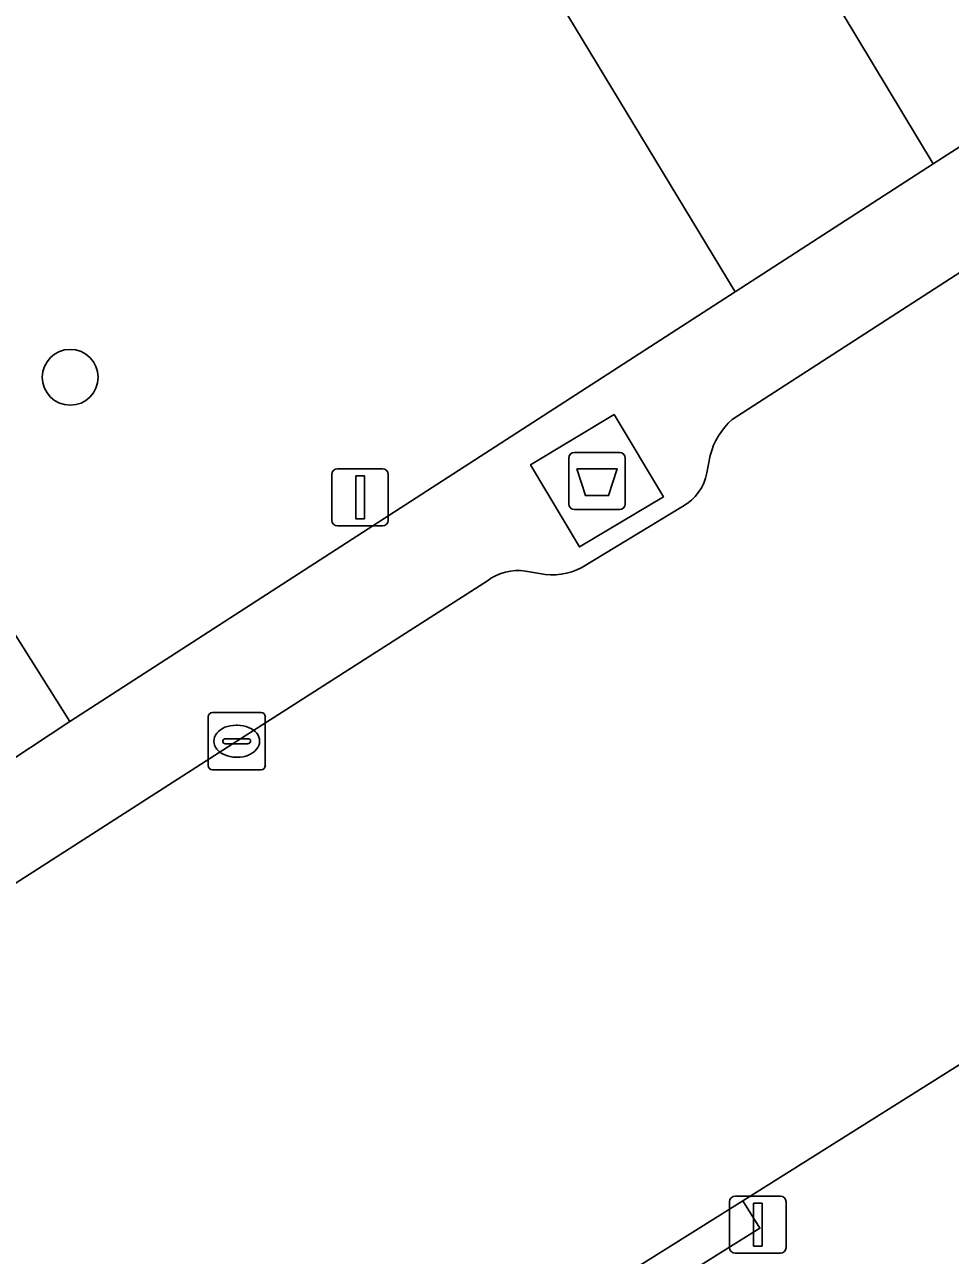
# Model space of a CAD drawing. Extents: x 159279 to 160377, y 384531 to 385888.
# Drawn here: x 159849.61 to 159865.82, y 385481.54 to 385503.09 of the extents above; entities that cross this region are included whole.
import ezdxf

# ---------------------------------------------------------------- set-up
doc = ezdxf.new("R2010")
doc.units = 0
for name, color, linetype in [('IMGEO_Afval_apart_plaats', 7, 'Continuous'), ('IMGEO_Boom', 7, 'Continuous'), ('IMGEO_Groenvoorziening', 7, 'Continuous'), ('IMGEO_Kolk', 7, 'Continuous'), ('IMGEO_Lichtmast', 7, 'Continuous'), ('IMGEO_Rijbaan_lokaal_open', 7, 'Continuous'), ('IMGEO_Voetpad_gesloten', 7, 'Continuous'), ('IMGEO_Voetpad_open', 7, 'Continuous')]:
    doc.layers.add(name, color=color, linetype=linetype)

msp = doc.modelspace()

# ---------------------------------------------------------------- linework, layer by layer
at = {"layer": 'IMGEO_Afval_apart_plaats'}
for p, q in [((159859.236, 385495.599), (159860.026, 385495.599)), ((159860.026, 385495.599), (159859.236, 385495.599)), ((159859.136, 385494.699), (159859.136, 385495.499)), ((159859.136, 385495.499), (159859.136, 385494.699)), ((159860.126, 385495.499), (159860.126, 385494.699)), ((159860.126, 385494.699), (159860.126, 385495.499)), ((159860.026, 385494.599), (159859.236, 385494.599)), ((159859.236, 385494.599), (159860.026, 385494.599))]:
    msp.add_line(p, q, dxfattribs=at)
msp.add_lwpolyline([(159859.279, 385495.313), (159859.983, 385495.313), (159859.834, 385494.843), (159859.428, 385494.843), (159859.279, 385495.313)], dxfattribs=at)
for centre, start, end in [((159859.236, 385495.499), 90, 180), ((159859.236, 385495.499), 90, 180), ((159860.026, 385495.499), 0, 90), ((159860.026, 385495.499), 360, 90), ((159859.236, 385494.699), 180, 270), ((159859.236, 385494.699), 180, 270), ((159860.026, 385494.699), 270, 0), ((159860.026, 385494.699), 270, 0)]:
    msp.add_arc(centre, 0.1, start, end, dxfattribs=at)
at = {"layer": 'IMGEO_Boom'}
msp.add_circle((159850.408, 385496.914), 0.489, dxfattribs=at)
at = {"layer": 'IMGEO_Groenvoorziening'}
msp.add_lwpolyline([(159821.971, 385583.983), (159862.345, 385519.176), (159862.893, 385518.297), (159865.014, 385514.814), (159862.879, 385505.031), (159865.518, 385500.648), (159870.016, 385503.551), (159867.979, 385506.809), (159870.539, 385508.809), (159872.808, 385518.126), (159871.202, 385520.706), (159870.398, 385521.998), (159836.594, 385576.197), (159818.175, 385605.648)], dxfattribs=at)
msp.add_lwpolyline([(159862.053, 385498.411), (159855.687, 385508.918), (159843.738, 385501.474), (159850.403, 385490.891)], close=True, dxfattribs=at)
at = {"layer": 'IMGEO_Kolk'}
for p, q in [((159852.898, 385491.044), (159853.75, 385491.044)), ((159852.823, 385490.118), (159852.823, 385490.97)), ((159853.311, 385490.824), (159853.336, 385490.824)), ((159853.824, 385490.97), (159853.824, 385490.118)), ((159853.125, 385490.587), (159853.523, 385490.587)), ((159853.082, 385490.538), (159853.082, 385490.55)), ((159853.52, 385490.501), (159853.122, 385490.501)), ((159853.566, 385490.55), (159853.566, 385490.538)), ((159853.334, 385490.264), (159853.309, 385490.264)), ((159853.75, 385490.044), (159852.898, 385490.044))]:
    msp.add_line(p, q, dxfattribs=at)
for points in [[(159852.898, 385491.044), (159853.75, 385491.044)], [(159852.823, 385490.118), (159852.823, 385490.97)], [(159853.824, 385490.97), (159853.824, 385490.118)], [(159853.75, 385490.044), (159852.898, 385490.044)]]:
    msp.add_lwpolyline(points, dxfattribs=at)
for centre, radius, start, end in [((159852.9, 385490.968), 0.0765, 91.552, 178.448), ((159852.9, 385490.968), 0.0765, 91.552, 178.448), ((159853.748, 385490.968), 0.0765, 1.552, 88.448), ((159853.748, 385490.968), 0.0765, 1.552, 88.448), ((159853.122, 385490.547), 0.0403, 85.8775, 175.7526), ((159853.527, 385490.549), 0.0386, 1.7309, 96.639), ((159853.119, 385490.537), 0.0366, 178.938, 274.7102), ((159853.523, 385490.544), 0.043, 264.8664, 352.4533), ((159852.9, 385490.12), 0.0765, 181.552, 268.448), ((159852.9, 385490.12), 0.0765, 181.552, 268.448), ((159853.748, 385490.12), 0.0765, 271.552, 358.448), ((159853.748, 385490.12), 0.0765, 271.552, 358.448)]:
    msp.add_arc(centre, radius, start, end, dxfattribs=at)
for centre, major_axis, ratio, start_param, end_param in [((159853.31, 385490.544), (-0.387, 0.002), 0.722429, 4.712389, 7.853982), ((159853.335, 385490.544), (-0.39, 0.002), 0.717154, 1.570796, 4.712389)]:
    msp.add_ellipse(centre, major_axis=major_axis, ratio=ratio, start_param=start_param, end_param=end_param, dxfattribs=at)
at = {"layer": 'IMGEO_Lichtmast'}
for p, q in [((159855.088, 385495.314), (159855.878, 385495.314)), ((159855.878, 385495.314), (159855.088, 385495.314)), ((159854.988, 385494.414), (159854.988, 385495.214)), ((159854.988, 385495.214), (159854.988, 385494.414)), ((159855.978, 385495.214), (159855.978, 385494.414)), ((159855.978, 385494.414), (159855.978, 385495.214)), ((159855.878, 385494.314), (159855.088, 385494.314)), ((159855.088, 385494.314), (159855.878, 385494.314)), ((159861.952, 385481.682), (159861.952, 385482.482)), ((159861.952, 385482.482), (159861.952, 385481.682)), ((159862.052, 385482.582), (159862.842, 385482.582)), ((159862.842, 385482.582), (159862.052, 385482.582)), ((159862.942, 385482.482), (159862.942, 385481.682)), ((159862.942, 385481.682), (159862.942, 385482.482)), ((159862.842, 385481.582), (159862.052, 385481.582)), ((159862.052, 385481.582), (159862.842, 385481.582))]:
    msp.add_line(p, q, dxfattribs=at)
for points in [[(159855.408, 385495.189), (159855.558, 385495.189), (159855.558, 385494.439), (159855.408, 385494.439), (159855.408, 385495.189)], [(159862.372, 385482.457), (159862.522, 385482.457), (159862.522, 385481.707), (159862.372, 385481.707), (159862.372, 385482.457)]]:
    msp.add_lwpolyline(points, dxfattribs=at)
for centre, start, end in [((159855.088, 385495.214), 90, 180), ((159855.088, 385495.214), 90, 180), ((159855.878, 385495.214), 0, 90), ((159855.878, 385495.214), 360, 90), ((159855.088, 385494.414), 180, 270), ((159855.088, 385494.414), 180, 270), ((159855.878, 385494.414), 270, 0), ((159855.878, 385494.414), 270, 0), ((159862.052, 385482.482), 90, 180), ((159862.052, 385482.482), 90, 180), ((159862.842, 385482.482), 0, 90), ((159862.842, 385482.482), 360, 90), ((159862.052, 385481.682), 180, 270), ((159862.052, 385481.682), 180, 270), ((159862.842, 385481.682), 270, 0), ((159862.842, 385481.682), 270, 0)]:
    msp.add_arc(centre, 0.1, start, end, dxfattribs=at)
at = {"layer": 'IMGEO_Rijbaan_lokaal_open'}
msp.add_lwpolyline([(159862.053, 385498.411), (159865.518, 385500.648), (159862.879, 385505.031), (159858.486, 385512.329), (159857.661, 385513.679), (159855.088, 385512.08), (159849.182, 385508.397), (159847.853, 385510.528), (159841.644, 385506.638), (159836.253, 385503.261), (159842.91, 385492.718), (159844.614, 385493.79), (159847.606, 385489.047), (159850.403, 385490.891), (159843.738, 385501.474), (159855.687, 385508.918)], close=True, dxfattribs=at)
for points in [[(159883.769, 385504.194), (159878.843, 385512.098), (159878.876, 385512.014), (159879.03, 385511.556), (159879.142, 385511.086), (159879.212, 385510.608), (159879.239, 385510.125), (159879.222, 385509.642), (159879.163, 385509.162), (159879.061, 385508.69), (159878.917, 385508.229), (159878.732, 385507.782), (159878.509, 385507.354), (159878.248, 385506.947), (159877.951, 385506.565), (159877.622, 385506.211), (159877.262, 385505.888), (159876.875, 385505.599), (159876.464, 385505.345), (159875.454, 385504.756), (159870.847, 385501.885), (159861.998, 385496.178)], [(159763.09, 385420.412), (159768.582, 385423.843), (159771.844, 385425.88), (159793.988, 385439.775), (159799.603, 385443.299), (159802.523, 385445.131), (159824.98, 385459.176), (159830.998, 385462.94), (159840.845, 385469.098), (159855.306, 385478.182), (159858.189, 385479.992), (159859.12, 385480.577), (159862.184, 385482.502), (159873.875, 385489.845), (159883.308, 385495.722), (159884.373, 385496.383), (159885.478, 385496.891), (159887.8, 385497.747), (159886.394, 385500), (159884.576, 385502.913)], [(159861.615, 385495.545), (159861.553, 385495.243)], [(159861.13, 385494.654), (159859.368, 385493.586)], [(159858.627, 385493.479), (159858.379, 385493.523)], [(159857.713, 385493.354), (159853.324, 385490.544), (159842.15, 385483.372), (159833.706, 385477.528), (159825.683, 385471.677), (159825.644, 385471.637), (159819.172, 385466.655), (159817.69, 385465.492), (159812.651, 385461.65), (159809.116, 385458.967), (159808.086, 385458.173), (159807.213, 385457.571), (159807.186, 385457.552), (159795.902, 385450.502), (159793.27, 385448.861), (159792.566, 385448.435)]]:
    msp.add_lwpolyline(points, dxfattribs=at)
for centre, radius, start, end in [((159862.836, 385495.238), 1.259, 131.7414, 165.9061), ((159860.731, 385495.387), 0.834, 298.5547, 350.076), ((159858.258, 385492.603), 0.928, 82.502, 125.975), ((159858.851, 385494.544), 1.088, 258.0985, 298.3349)]:
    msp.add_arc(centre, radius, start, end, dxfattribs=at)
at = {"layer": 'IMGEO_Voetpad_gesloten'}
msp.add_lwpolyline([(159859.934, 385496.26), (159858.468, 385495.384), (159859.328, 385493.945), (159860.794, 385494.821)], close=True, dxfattribs=at)
at = {"layer": 'IMGEO_Voetpad_open'}
for points in [[(159872.808, 385518.126), (159870.539, 385508.809), (159867.979, 385506.809), (159870.016, 385503.551), (159865.518, 385500.648), (159862.053, 385498.411), (159850.403, 385490.891), (159847.606, 385489.047), (159844.168, 385486.864), (159841.416, 385485.116)], [(159861.998, 385496.178), (159870.847, 385501.885), (159875.454, 385504.756), (159876.464, 385505.345), (159876.875, 385505.599), (159877.262, 385505.888)], [(159859.363, 385477.052), (159861.476, 385478.378), (159862.18, 385478.82), (159889.041, 385495.684), (159887.8, 385497.747), (159885.478, 385496.891), (159884.373, 385496.383), (159883.308, 385495.722), (159873.875, 385489.845), (159862.184, 385482.502), (159862.485, 385482.019), (159859.415, 385480.103), (159859.12, 385480.577), (159858.189, 385479.992), (159858.483, 385479.521), (159855.595, 385477.718), (159855.306, 385478.182), (159840.845, 385469.098), (159830.998, 385462.94)], [(159861.553, 385495.243), (159861.615, 385495.545)], [(159859.368, 385493.586), (159861.13, 385494.654)], [(159858.379, 385493.523), (159858.627, 385493.479)], [(159842.15, 385483.372), (159853.324, 385490.544), (159857.713, 385493.354)]]:
    msp.add_lwpolyline(points, dxfattribs=at)
for points in [[(159859.934, 385496.26), (159860.794, 385494.821), (159859.328, 385493.945), (159858.468, 385495.384)], [(159859.12, 385480.577), (159859.415, 385480.103), (159862.485, 385482.019), (159862.184, 385482.502)]]:
    msp.add_lwpolyline(points, close=True, dxfattribs=at)
for centre, radius, start, end in [((159862.836, 385495.238), 1.259, 131.7414, 165.9061), ((159860.731, 385495.387), 0.834, 298.5547, 350.076), ((159858.258, 385492.603), 0.928, 82.502, 125.975), ((159858.851, 385494.544), 1.088, 258.0985, 298.3349)]:
    msp.add_arc(centre, radius, start, end, dxfattribs=at)

doc.saveas('drawing.dxf')
